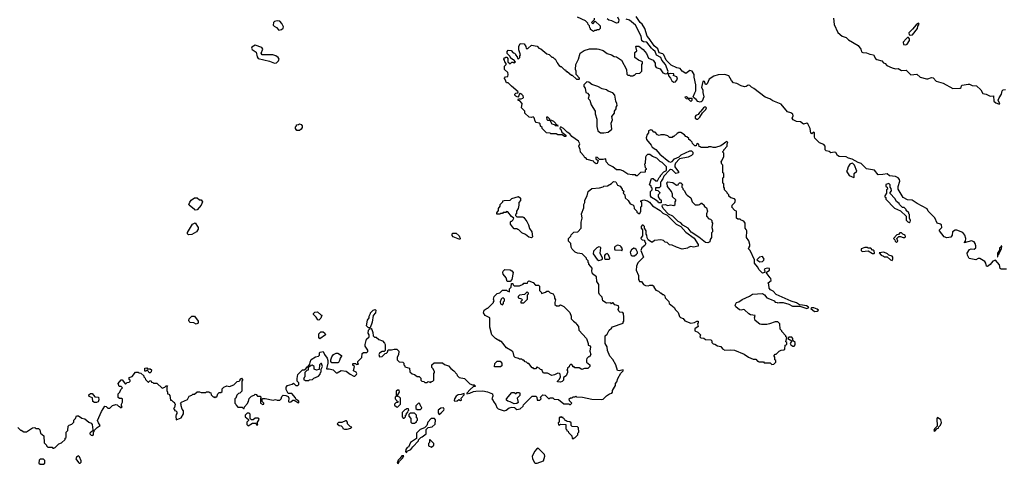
# Model space of a CAD drawing. Extents: x 1861455 to 2058065, y 200073 to 437907.
# Tile 330 of 574: x 1949016 to 1960560, y 323420 to 328628. Entities that reach past the tile are written whole.
import ezdxf

# ---------------------------------------------------------------- set-up
doc = ezdxf.new("R2010")
doc.units = 0

msp = doc.modelspace()

# ---------------------------------------------------------------- linework, layer by layer
at = {"layer": '0CON05XD'}
for points in [[(1952055, 328507), (1952085, 328514), (1952105, 328530), (1952108, 328545), (1952088, 328585), (1952065, 328613), (1952035, 328617), (1952004, 328606), (1951992, 328595), (1951988, 328565), (1952001, 328551), (1952025, 328538), (1952055, 328507)], [(1957816, 325606), (1957770, 325665), (1957807, 325695), (1957808, 325715), (1957783, 325717), (1957751, 325709), (1957743, 325695), (1957752, 325682), (1957750, 325665), (1957725, 325660), (1957687, 325697), (1957668, 325735), (1957630, 325775), (1957630, 325815), (1957580, 325925), (1957562, 325945), (1957563, 325957), (1957576, 325974), (1957576, 325995), (1957566, 326036), (1957538, 326078), (1957540, 326155), (1957535, 326170), (1957520, 326185), (1957520, 326245), (1957505, 326270), (1957475, 326280), (1957465, 326290), (1957435, 326290), (1957422, 326302), (1957420, 326385), (1957402, 326392), (1957360, 326435), (1957370, 326445), (1957370, 326455), (1957400, 326485), (1957410, 326515), (1957395, 326530), (1957352, 326542), (1957332, 326562), (1957330, 326575), (1957310, 326595), (1957310, 326605), (1957280, 326635), (1957280, 326655), (1957270, 326665), (1957270, 326705), (1957260, 326715), (1957260, 326775), (1957270, 326785), (1957270, 326825), (1957260, 326835), (1957260, 326925), (1957250, 326935), (1957240, 326965), (1957250, 326975), (1957270, 327025), (1957270, 327065), (1957260, 327075), (1957260, 327085), (1957270, 327095), (1957270, 327105), (1957310, 327145), (1957310, 327175), (1957318, 327188), (1957305, 327200), (1957235, 327150), (1957175, 327130), (1957145, 327130), (1957125, 327140), (1957095, 327140), (1957085, 327130), (1957005, 327130), (1956995, 327140), (1956982, 327142), (1956980, 327165), (1956965, 327180), (1956952, 327168), (1956948, 327152), (1956932, 327152), (1956905, 327180), (1956900, 327195), (1956880, 327215), (1956860, 327225), (1956860, 327235), (1956838, 327258), (1956825, 327260), (1956810, 327280), (1956767, 327307), (1956745, 327308), (1956723, 327297), (1956685, 327260), (1956675, 327260), (1956665, 327250), (1956635, 327250), (1956617, 327267), (1956575, 327278), (1956535, 327278), (1956515, 327272), (1956495, 327280), (1956465, 327310), (1956452, 327312), (1956430, 327335), (1956415, 327340), (1956390, 327325), (1956390, 327305), (1956372, 327285), (1956363, 327245), (1956366, 327225), (1956420, 327160), (1956430, 327135), (1956475, 327107), (1956521, 327055), (1956627, 326967), (1956645, 326961), (1956665, 326967), (1956695, 326998), (1956748, 327022), (1956770, 327045), (1956875, 327092), (1956892, 327092), (1956908, 327078), (1956910, 327055), (1956893, 327037), (1956855, 327018), (1956752, 326998), (1956704, 326946), (1956697, 326925), (1956698, 326905), (1956740, 326845), (1956740, 326835), (1956708, 326828), (1956665, 326868), (1956645, 326872), (1956633, 326867), (1956570, 326795), (1956557, 326763), (1956540, 326745), (1956540, 326735), (1956530, 326725), (1956530, 326675), (1956515, 326660), (1956472, 326658), (1956472, 326632), (1956498, 326628), (1956520, 326605), (1956518, 326592), (1956500, 326575), (1956500, 326555), (1956522, 326522), (1956538, 326518), (1956538, 326482), (1956505, 326482), (1956500, 326495), (1956469, 326519), (1956422, 326545), (1956412, 326565), (1956410, 326615), (1956430, 326635), (1956430, 326655), (1956420, 326665), (1956418, 326678), (1956400, 326695), (1956425, 326770), (1956445, 326770), (1956475, 326740), (1956495, 326740), (1956515, 326780), (1956530, 326795), (1956530, 326805), (1956570, 326845), (1956598, 326862), (1956600, 326905), (1956547, 326957), (1956525, 326967), (1956486, 327006), (1956436, 327026), (1956405, 327048), (1956375, 327050), (1956360, 327035), (1956353, 327017), (1956350, 326945), (1956340, 326935), (1956350, 326895), (1956360, 326885), (1956360, 326875), (1956350, 326865), (1956348, 326842), (1956295, 326840), (1956255, 326800), (1956245, 326800), (1956235, 326810), (1956195, 326810), (1956145, 326820), (1956087, 326857), (1956055, 326868), (1956015, 326870), (1955970, 326905), (1955925, 326928), (1955893, 326963), (1955887, 326997), (1955855, 326990), (1955812, 326992), (1955790, 327015), (1955772, 327018), (1955770, 326995), (1955788, 326988), (1955798, 326978), (1955788, 326945), (1955775, 326938), (1955750, 326955), (1955745, 326970), (1955670, 326990), (1955655, 327010), (1955642, 327012), (1955630, 327035), (1955592, 327075), (1955587, 327107), (1955570, 327145), (1955582, 327175), (1955567, 327205), (1955491, 327261), (1955465, 327292), (1955435, 327310), (1955390, 327355), (1955365, 327370), (1955352, 327368), (1955350, 327355), (1955360, 327345), (1955372, 327312), (1955420, 327275), (1955418, 327262), (1955405, 327260), (1955375, 327280), (1955325, 327280), (1955305, 327290), (1955245, 327290), (1955235, 327300), (1955193, 327303), (1955140, 327355), (1955140, 327365), (1955123, 327383), (1955118, 327408), (1955107, 327417), (1955070, 327425), (1955058, 327438), (1955048, 327478), (1955035, 327490), (1955015, 327482), (1954990, 327485), (1954940, 327535), (1954938, 327558), (1954900, 327595), (1954907, 327647), (1954878, 327678), (1954862, 327682), (1954860, 327695), (1954865, 327700), (1954895, 327700), (1954915, 327710), (1954922, 327718), (1954920, 327735), (1954905, 327752), (1954885, 327762), (1954872, 327758), (1954870, 327735), (1954858, 327722), (1954834, 327734), (1954822, 327745), (1954823, 327757), (1954833, 327767), (1954858, 327772), (1954860, 327785), (1954781, 327851), (1954745, 327890), (1954725, 327890), (1954708, 327928), (1954700, 327935), (1954700, 327945), (1954712, 327958), (1954738, 327962), (1954742, 327985), (1954738, 328008), (1954700, 328045), (1954700, 328085), (1954718, 328102), (1954720, 328115), (1954703, 328133), (1954700, 328155), (1954692, 328165), (1954695, 328180), (1954705, 328180), (1954715, 328190), (1954728, 328188), (1954740, 328175), (1954740, 328135), (1954765, 328110), (1954785, 328130), (1954805, 328130), (1954815, 328120), (1954830, 328135), (1954808, 328158), (1954792, 328162), (1954772, 328182), (1954768, 328198), (1954732, 328232), (1954730, 328255), (1954745, 328270), (1954778, 328268), (1954802, 328242), (1954818, 328238), (1954830, 328225), (1954830, 328215), (1954850, 328195), (1954852, 328172), (1954865, 328170), (1954880, 328185), (1954880, 328205), (1954888, 328215), (1954870, 328275), (1954870, 328315), (1954882, 328348), (1954930, 328345), (1954950, 328315), (1954955, 328290), (1954975, 328290), (1955015, 328330), (1955085, 328318), (1955103, 328293), (1955127, 328287), (1955195, 328230), (1955225, 328220), (1955255, 328190), (1955265, 328190), (1955285, 328170), (1955295, 328170), (1955312, 328132), (1955320, 328125), (1955320, 328115), (1955342, 328092), (1955355, 328080), (1955365, 328080), (1955405, 328040), (1955415, 328040), (1955425, 328020), (1955435, 328020), (1955485, 327980), (1955495, 327980), (1955545, 327930), (1955575, 327930), (1955580, 327935), (1955580, 327945), (1955540, 327985), (1955540, 328025), (1955532, 328045), (1955538, 328102), (1955568, 328165), (1955588, 328235), (1955635, 328268), (1955695, 328288), (1955785, 328288), (1955805, 328282), (1955855, 328267), (1955905, 328232), (1955955, 328217), (1955985, 328198), (1956012, 328192), (1956073, 328153), (1956130, 328045), (1956135, 327990), (1956145, 327980), (1956165, 327980), (1956175, 327970), (1956205, 327970), (1956215, 327980), (1956225, 327980), (1956245, 328000), (1956287, 328003), (1956310, 328025), (1956310, 328105), (1956320, 328115), (1956320, 328135), (1956273, 328153), (1956230, 328185), (1956230, 328245), (1956250, 328265), (1956240, 328315), (1956245, 328320), (1956275, 328318), (1956325, 328281), (1956365, 328231), (1956388, 328178), (1956442, 328155), (1956465, 328118), (1956468, 328088), (1956480, 328070), (1956525, 328053), (1956557, 328005), (1956586, 327994), (1956612, 327998), (1956618, 328022), (1956587, 328105), (1956545, 328155), (1956535, 328185), (1956483, 328213), (1956468, 328255), (1956445, 328276), (1956423, 328293), (1956370, 328365), (1956331, 328371), (1956311, 328381), (1956303, 328435), (1956236, 328565), (1956165, 328623), (1956128, 328635)], [(1955750, 328645), (1955750, 328625), (1955720, 328595), (1955735, 328580), (1955765, 328610), (1955820, 328555), (1955820, 328525), (1955805, 328510), (1955785, 328510), (1955775, 328500), (1955755, 328500), (1955745, 328492), (1955710, 328515), (1955710, 328525), (1955700, 328535), (1955698, 328558), (1955682, 328572), (1955678, 328588), (1955650, 328615), (1955555, 328657)], [(1956025, 328662), (1956040, 328625), (1956037, 328603), (1956028, 328592), (1956015, 328588), (1955957, 328617), (1955923, 328623), (1955905, 328640)], [(1959315, 326777), (1959285, 326792), (1959215, 326801), (1959185, 326823), (1959135, 326813), (1959082, 326812), (1959037, 326867), (1958945, 326882), (1958882, 326942), (1958845, 326954), (1958775, 326996), (1958735, 327005), (1958705, 327020), (1958625, 327024), (1958605, 327038), (1958583, 327073), (1958565, 327075), (1958527, 327067), (1958505, 327086), (1958473, 327093), (1958461, 327105), (1958458, 327145), (1958446, 327165), (1958394, 327184), (1958339, 327239), (1958333, 327255), (1958334, 327305), (1958325, 327310), (1958305, 327292), (1958290, 327300), (1958282, 327355), (1958258, 327408), (1958245, 327415), (1958205, 327406), (1958170, 327430), (1958125, 327437), (1958086, 327456), (1958074, 327475), (1958086, 327504), (1958080, 327520), (1958058, 327538), (1958020, 327550), (1957945, 327639), (1957848, 327678), (1957812, 327702), (1957755, 327722), (1957625, 327823), (1957595, 327837), (1957575, 327857), (1957558, 327862), (1957534, 327846), (1957515, 327843), (1957474, 327855), (1957425, 327882), (1957385, 327888), (1957360, 327915), (1957329, 327969), (1957285, 327986), (1957205, 327981), (1957155, 327968), (1957098, 327932), (1957075, 327878), (1957065, 327868), (1957055, 327870), (1957044, 327904), (1957035, 327909), (1957026, 327904), (1957008, 327835), (1957026, 327806), (1957024, 327775), (1957038, 327725), (1957016, 327674), (1957005, 327667), (1956993, 327663), (1956965, 327670), (1956947, 327695), (1956916, 327716), (1956912, 327725), (1956930, 327770), (1956944, 327795), (1956944, 327865), (1956924, 327955), (1956922, 327985), (1956902, 328025), (1956875, 328034), (1956825, 327998), (1956785, 328024), (1956758, 328058), (1956722, 328065), (1956653, 328095), (1956595, 328155), (1956568, 328218), (1956555, 328230), (1956515, 328242), (1956499, 328289), (1956455, 328322), (1956398, 328408), (1956371, 328435), (1956345, 328525), (1956315, 328575), (1956292, 328595), (1956245, 328666)], [(1958557, 328645), (1958565, 328572), (1958610, 328480), (1958661, 328435), (1958705, 328418), (1958735, 328392), (1958845, 328326), (1958878, 328285), (1958885, 328253), (1958900, 328245), (1958945, 328240), (1958985, 328224), (1959028, 328218), (1959049, 328175), (1959065, 328162), (1959125, 328147), (1959145, 328125), (1959165, 328114), (1959182, 328092), (1959245, 328065), (1959285, 328054), (1959315, 328057), (1959355, 328035), (1959409, 328039), (1959465, 327981), (1959535, 327992), (1959574, 327954), (1959646, 327936), (1959665, 327934), (1959705, 327950), (1959725, 327947), (1959760, 327910), (1959845, 327883), (1959955, 327821), (1960042, 327828), (1960054, 327835), (1960058, 327855), (1960065, 327862), (1960135, 327875), (1960153, 327873), (1960185, 327857), (1960235, 327852), (1960286, 327806), (1960310, 327765), (1960346, 327756), (1960395, 327731), (1960435, 327738), (1960439, 327675), (1960460, 327655), (1960492, 327642), (1960507, 327643), (1960490, 327685), (1960500, 327715), (1960527, 327755), (1960534, 327796), (1960545, 327808), (1960575, 327812)], [(1959465, 328447), (1959485, 328452), (1959541, 328525), (1959548, 328552), (1959562, 328575), (1959556, 328586), (1959525, 328569), (1959484, 328516), (1959442, 328475), (1959445, 328452), (1959465, 328447)], [(1952005, 328120), (1952025, 328122), (1952052, 328145), (1952060, 328165), (1952047, 328185), (1952019, 328205), (1951985, 328217), (1951858, 328215), (1951849, 328235), (1951867, 328285), (1951855, 328301), (1951775, 328329), (1951739, 328305), (1951734, 328295), (1951740, 328280), (1951788, 328248), (1951799, 328195), (1951813, 328173), (1951945, 328142), (1952005, 328120)], [(1959405, 328334), (1959420, 328340), (1959448, 328385), (1959447, 328405), (1959435, 328418), (1959425, 328418), (1959408, 328405), (1959373, 328365), (1959377, 328337), (1959405, 328334)], [(1956685, 327897), (1956705, 327902), (1956727, 327933), (1956719, 327959), (1956678, 327975), (1956686, 327984), (1956685, 327996), (1956641, 327999), (1956620, 327995), (1956626, 327965), (1956645, 327944), (1956662, 327912), (1956685, 327897)], [(1955865, 327302), (1955915, 327312), (1955960, 327345), (1955950, 327415), (1955968, 327455), (1955960, 327495), (1955988, 327535), (1955990, 327555), (1956010, 327585), (1956010, 327605), (1956020, 327625), (1956018, 327645), (1956004, 327674), (1955992, 327745), (1955972, 327772), (1955915, 327792), (1955895, 327808), (1955845, 327820), (1955796, 327846), (1955725, 327868), (1955687, 327897), (1955665, 327900), (1955630, 327865), (1955630, 327845), (1955647, 327827), (1955652, 327775), (1955675, 327768), (1955692, 327745), (1955680, 327705), (1955700, 327685), (1955715, 327630), (1955762, 327555), (1955762, 327525), (1955783, 327463), (1955783, 327377), (1955793, 327325), (1955825, 327302), (1955865, 327302)], [(1956885, 327670), (1956858, 327698), (1956833, 327703), (1956822, 327712), (1956820, 327725), (1956835, 327730), (1956855, 327710), (1956898, 327708), (1956897, 327683), (1956885, 327670)], [(1956955, 327462), (1956965, 327464), (1956989, 327485), (1957023, 327537), (1957060, 327575), (1957068, 327595), (1957060, 327605), (1957045, 327605), (1957035, 327597), (1957004, 327556), (1956985, 327543), (1956971, 327519), (1956945, 327508), (1956935, 327495), (1956936, 327475), (1956955, 327462)], [(1952295, 327330), (1952265, 327330), (1952250, 327355), (1952250, 327375), (1952260, 327385), (1952262, 327398), (1952285, 327400), (1952295, 327408), (1952315, 327400), (1952328, 327385), (1952327, 327365), (1952318, 327345), (1952295, 327330)], [(1955325, 327380), (1955328, 327388), (1955320, 327390), (1955280, 327435), (1955255, 327448), (1955230, 327450), (1955230, 327465), (1955210, 327485), (1955192, 327488), (1955195, 327460), (1955203, 327453), (1955230, 327450), (1955255, 327410), (1955285, 327400), (1955295, 327390), (1955320, 327390), (1955325, 327380)], [(1958795, 326780), (1958800, 326785), (1958800, 326825), (1958830, 326855), (1958805, 326925), (1958785, 326945), (1958775, 326948), (1958750, 326935), (1958731, 326905), (1958718, 326862), (1958710, 326855), (1958742, 326802), (1958795, 326780)], [(1953195, 324908), (1953225, 324882), (1953268, 324868), (1953295, 324840), (1953302, 324822), (1953300, 324755), (1953288, 324742), (1953265, 324740), (1953235, 324720), (1953228, 324705), (1953235, 324680), (1953267, 324683), (1953302, 324718), (1953315, 324720), (1953330, 324735), (1953335, 324760), (1953375, 324760), (1953405, 324770), (1953438, 324768), (1953460, 324745), (1953457, 324703), (1953440, 324675), (1953442, 324642), (1953465, 324620), (1953508, 324618), (1953520, 324605), (1953520, 324585), (1953530, 324575), (1953532, 324562), (1953588, 324548), (1953592, 324502), (1953618, 324478), (1953645, 324470), (1953675, 324450), (1953698, 324448), (1953718, 324428), (1953720, 324405), (1953732, 324392), (1953755, 324390), (1953765, 324380), (1953795, 324380), (1953805, 324390), (1953835, 324380), (1953845, 324390), (1953858, 324392), (1953870, 324405), (1953870, 324485), (1953880, 324495), (1953880, 324505), (1953865, 324540), (1953850, 324555), (1953850, 324585), (1953875, 324610), (1953975, 324608), (1953998, 324588), (1954045, 324572), (1954071, 324541), (1954106, 324516), (1954140, 324475), (1954145, 324460), (1954170, 324435), (1954230, 324425), (1954295, 324362), (1954325, 324350), (1954345, 324350), (1954358, 324338), (1954357, 324333), (1954335, 324330), (1954298, 324295), (1954260, 324255), (1954260, 324245), (1954295, 324253), (1954335, 324273), (1954365, 324277), (1954445, 324282), (1954499, 324269), (1954558, 324245), (1954562, 324218), (1954550, 324185), (1954568, 324168), (1954570, 324155), (1954600, 324115), (1954610, 324085), (1954625, 324070), (1954695, 324047), (1954720, 324055), (1954755, 324080), (1954785, 324088), (1954817, 324087), (1954827, 324077), (1954845, 324060), (1954885, 324070), (1954918, 324102), (1954922, 324118), (1955025, 324220), (1955068, 324218), (1955080, 324205), (1955082, 324172), (1955115, 324170), (1955130, 324185), (1955122, 324205), (1955132, 324218), (1955148, 324232), (1955175, 324230), (1955215, 324190), (1955225, 324190), (1955235, 324200), (1955265, 324200), (1955283, 324183), (1955335, 324180), (1955395, 324130), (1955455, 324130), (1955465, 324120), (1955475, 324120), (1955490, 324135), (1955462, 324162), (1955460, 324185), (1955472, 324198), (1955495, 324200), (1955505, 324210), (1955525, 324210), (1955535, 324218), (1955545, 324210), (1955615, 324208), (1955725, 324182), (1955835, 324178), (1955856, 324184), (1955895, 324223), (1955933, 324247), (1955960, 324255), (1955968, 324265), (1955968, 324285), (1956002, 324345), (1956002, 324365), (1956017, 324385), (1956027, 324425), (1956065, 324488), (1956090, 324515), (1956090, 324525), (1956045, 324513), (1956025, 324518), (1956006, 324585), (1955969, 324649), (1955935, 324688), (1955907, 324755), (1955903, 324795), (1955880, 324835), (1955882, 324925), (1955902, 324945), (1955927, 324993), (1955956, 325014), (1955965, 325030), (1956090, 325075), (1956090, 325085), (1956100, 325095), (1956100, 325145), (1956097, 325187), (1956087, 325197), (1956053, 325203), (1956040, 325215), (1956032, 325235), (1956040, 325255), (1956037, 325277), (1955995, 325290), (1955975, 325310), (1955965, 325310), (1955955, 325300), (1955945, 325310), (1955895, 325307), (1955854, 325334), (1955847, 325377), (1955815, 325410), (1955808, 325428), (1955808, 325525), (1955783, 325563), (1955777, 325617), (1955733, 325653), (1955723, 325683), (1955727, 325717), (1955690, 325765), (1955690, 325775), (1955680, 325785), (1955680, 325805), (1955660, 325825), (1955660, 325835), (1955610, 325885), (1955555, 325892), (1955527, 325907), (1955495, 325940), (1955482, 325965), (1955477, 326007), (1955450, 326035), (1955450, 326065), (1955478, 326092), (1955482, 326108), (1955512, 326138), (1955558, 326142), (1955600, 326185), (1955598, 326255), (1955610, 326305), (1955603, 326355), (1955632, 326425), (1955632, 326465), (1955642, 326488), (1955642, 326515), (1955668, 326565), (1955682, 326615), (1955725, 326650), (1955815, 326660), (1955855, 326670), (1955865, 326680), (1955907, 326683), (1955955, 326710), (1955978, 326732), (1956005, 326728), (1956025, 326690), (1956055, 326680), (1956080, 326645), (1956080, 326635), (1956098, 326618), (1956090, 326595), (1956110, 326575), (1956115, 326540), (1956149, 326509), (1956175, 326470), (1956205, 326460), (1956218, 326448), (1956220, 326415), (1956250, 326385), (1956250, 326375), (1956275, 326360), (1956285, 326360), (1956300, 326385), (1956300, 326435), (1956310, 326445), (1956310, 326485), (1956300, 326495), (1956300, 326505), (1956335, 326520), (1956376, 326506), (1956399, 326489), (1956435, 326448), (1956525, 326392), (1956555, 326362), (1956609, 326339), (1956714, 326234), (1956766, 326206), (1956825, 326141), (1956925, 326068), (1956970, 325995), (1956970, 325975), (1956915, 325962), (1956885, 325970), (1956855, 325960), (1956845, 325950), (1956785, 325942), (1956715, 325962), (1956665, 325988), (1956635, 325990), (1956607, 326017), (1956583, 326023), (1956565, 326040), (1956535, 326048), (1956458, 326042), (1956437, 326023), (1956423, 326023), (1956385, 326050), (1956373, 326073), (1956370, 326105), (1956360, 326115), (1956360, 326155), (1956340, 326185), (1956340, 326205), (1956325, 326220), (1956315, 326220), (1956302, 326205), (1956302, 326185), (1956320, 326165), (1956320, 326095), (1956302, 326078), (1956300, 326065), (1956315, 326050), (1956340, 326045), (1956340, 326035), (1956358, 326005), (1956346, 325984), (1956312, 325955), (1956300, 325925), (1956328, 325845), (1956265, 325780), (1956247, 325743), (1956244, 325694), (1956272, 325632), (1956270, 325585), (1956280, 325575), (1956282, 325562), (1956305, 325560), (1956328, 325528), (1956354, 325514), (1956385, 325512), (1956405, 325520), (1956437, 325517), (1956450, 325505), (1956450, 325495), (1956475, 325460), (1956505, 325450), (1956525, 325430), (1956535, 325430), (1956555, 325410), (1956565, 325410), (1956580, 325395), (1956582, 325372), (1956627, 325327), (1956630, 325305), (1956688, 325258), (1956705, 325230), (1956735, 325200), (1956753, 325153), (1956765, 325140), (1956795, 325128), (1956815, 325102), (1956885, 325072), (1956929, 325081), (1956955, 325098), (1956970, 325095), (1956970, 325075), (1956962, 325065), (1956970, 325035), (1956930, 325005), (1956930, 324985), (1956968, 324968), (1956998, 324938), (1956990, 324915), (1957002, 324902), (1957037, 324897), (1957055, 324880), (1957118, 324878), (1957130, 324865), (1957130, 324845), (1957145, 324830), (1957167, 324827), (1957198, 324808), (1957235, 324798), (1957255, 324772), (1957285, 324758), (1957355, 324762), (1957397, 324757), (1957512, 324712), (1957560, 324675), (1957615, 324650), (1957645, 324650), (1957665, 324630), (1957675, 324630), (1957685, 324620), (1957735, 324620), (1957745, 324610), (1957815, 324610), (1957835, 324590), (1957857, 324593), (1957880, 324615), (1957880, 324635), (1957870, 324645), (1957870, 324675), (1957860, 324685), (1957860, 324695), (1957875, 324710), (1957885, 324710), (1957920, 324745), (1957945, 324758), (1957975, 324760), (1957985, 324770), (1957990, 324815), (1958010, 324825), (1958010, 324845), (1958000, 324855), (1958010, 324905), (1958000, 324915), (1958000, 324925), (1957950, 324975), (1957950, 324985), (1957933, 325003), (1957928, 325065), (1957905, 325090), (1957875, 325088), (1957806, 325064), (1957775, 325057), (1957715, 325057), (1957695, 325063), (1957638, 325105), (1957630, 325135), (1957640, 325165), (1957585, 325172), (1957565, 325182), (1957515, 325228), (1957505, 325232), (1957475, 325226), (1957455, 325230), (1957411, 325265), (1957404, 325286), (1957422, 325315), (1957446, 325324), (1957485, 325352), (1957572, 325388), (1957608, 325412), (1957725, 325419), (1957748, 325405), (1957775, 325370), (1957825, 325352), (1957860, 325335), (1957875, 325320), (1957897, 325317), (1957905, 325310), (1957925, 325317), (1957966, 325316), (1958035, 325294), (1958075, 325273), (1958162, 325272), (1958245, 325244), (1958270, 325255), (1958262, 325265), (1958240, 325275), (1958196, 325286), (1958158, 325288), (1958125, 325313), (1958060, 325330), (1957885, 325409), (1957849, 325449), (1957820, 325465), (1957802, 325485), (1957800, 325525), (1957792, 325545), (1957827, 325573), (1957824, 325595), (1957816, 325606)], [(1957085, 326013), (1957055, 326017), (1956979, 326079), (1956890, 326140), (1956853, 326185), (1956790, 326220), (1956769, 326249), (1956735, 326266), (1956675, 326326), (1956621, 326351), (1956560, 326415), (1956548, 326445), (1956552, 326458), (1956585, 326462), (1956615, 326453), (1956645, 326458), (1956685, 326450), (1956700, 326465), (1956700, 326495), (1956710, 326505), (1956708, 326518), (1956670, 326555), (1956670, 326585), (1956657, 326617), (1956610, 326675), (1956608, 326708), (1956600, 326715), (1956615, 326730), (1956675, 326720), (1956715, 326690), (1956738, 326692), (1956740, 326705), (1956752, 326718), (1956768, 326718), (1956790, 326695), (1956780, 326685), (1956780, 326665), (1956790, 326655), (1956790, 326645), (1956810, 326625), (1956825, 326590), (1956841, 326571), (1956885, 326540), (1956900, 326495), (1956922, 326472), (1956935, 326460), (1956975, 326460), (1956987, 326463), (1957005, 326480), (1957015, 326480), (1957040, 326455), (1957040, 326445), (1957070, 326425), (1957080, 326385), (1957067, 326353), (1957068, 326325), (1957094, 326294), (1957115, 326290), (1957130, 326275), (1957130, 326255), (1957140, 326245), (1957132, 326195), (1957140, 326165), (1957138, 326145), (1957128, 326132), (1957128, 326075), (1957112, 326055), (1957108, 326025), (1957085, 326013)], [(1959445, 326254), (1959458, 326262), (1959461, 326275), (1959447, 326305), (1959450, 326345), (1959440, 326355), (1959440, 326365), (1959410, 326395), (1959410, 326405), (1959398, 326418), (1959385, 326430), (1959365, 326430), (1959330, 326465), (1959326, 326476), (1959297, 326497), (1959278, 326535), (1959222, 326592), (1959220, 326605), (1959238, 326625), (1959232, 326652), (1959220, 326665), (1959220, 326695), (1959205, 326708), (1959172, 326698), (1959170, 326675), (1959188, 326668), (1959190, 326645), (1959180, 326635), (1959180, 326595), (1959160, 326565), (1959160, 326555), (1959170, 326545), (1959170, 326525), (1959272, 326422), (1959345, 326390), (1959408, 326328), (1959409, 326279), (1959429, 326259), (1959445, 326254)], [(1960587, 325707), (1960525, 325707), (1960512, 325712), (1960502, 325755), (1960455, 325813), (1960425, 325798), (1960395, 325762), (1960365, 325738), (1960353, 325743), (1960344, 325775), (1960332, 325795), (1960275, 325829), (1960255, 325830), (1960225, 325816), (1960149, 325829), (1960128, 325868), (1960126, 325894), (1960153, 325937), (1960170, 325945), (1960205, 325940), (1960225, 325955), (1960228, 325978), (1960218, 326005), (1960205, 326026), (1960175, 326039), (1960090, 326015), (1960107, 326033), (1960108, 326065), (1960096, 326105), (1960075, 326134), (1960002, 326162), (1959985, 326163), (1959951, 326145), (1959949, 326105), (1959935, 326081), (1959886, 326074), (1959855, 326084), (1959800, 326155), (1959800, 326165), (1959826, 326194), (1959822, 326225), (1959813, 326233), (1959773, 326243), (1959746, 326306), (1959668, 326385), (1959654, 326414), (1959538, 326475), (1959481, 326515), (1959425, 326518), (1959376, 326545), (1959314, 326644), (1959315, 326675), (1959335, 326735), (1959332, 326755), (1959315, 326777)], [(1951075, 326398), (1951065, 326403), (1951004, 326454), (1951000, 326465), (1951009, 326491), (1951027, 326513), (1951065, 326540), (1951095, 326540), (1951125, 326520), (1951145, 326520), (1951158, 326495), (1951142, 326455), (1951095, 326402), (1951075, 326398)], [(1955015, 326072), (1954985, 326080), (1954945, 326112), (1954905, 326130), (1954868, 326168), (1954855, 326170), (1954845, 326180), (1954815, 326180), (1954792, 326202), (1954770, 326235), (1954770, 326255), (1954775, 326270), (1954785, 326270), (1954799, 326281), (1954810, 326305), (1954782, 326322), (1954738, 326378), (1954725, 326380), (1954715, 326370), (1954685, 326370), (1954675, 326360), (1954655, 326360), (1954645, 326350), (1954612, 326352), (1954610, 326365), (1954630, 326395), (1954630, 326415), (1954650, 326445), (1954650, 326465), (1954680, 326495), (1954680, 326505), (1954695, 326512), (1954767, 326513), (1954788, 326532), (1954865, 326558), (1954888, 326538), (1954889, 326511), (1954870, 326485), (1954870, 326455), (1954860, 326415), (1954840, 326385), (1954840, 326355), (1954830, 326345), (1954830, 326335), (1954845, 326320), (1954915, 326318), (1954925, 326312), (1954962, 326265), (1954982, 326225), (1954993, 326183), (1955020, 326145), (1955030, 326085), (1955015, 326072)], [(1950995, 326108), (1950985, 326120), (1950983, 326135), (1951043, 326235), (1951075, 326248), (1951108, 326195), (1951107, 326173), (1951090, 326145), (1951035, 326113), (1950995, 326108)], [(1959295, 326020), (1959310, 326035), (1959300, 326065), (1959322, 326088), (1959345, 326090), (1959375, 326076), (1959393, 326077), (1959402, 326085), (1959396, 326106), (1959370, 326115), (1959355, 326130), (1959335, 326130), (1959318, 326112), (1959302, 326108), (1959260, 326065), (1959278, 326048), (1959282, 326032), (1959295, 326020)], [(1954175, 326052), (1954100, 326085), (1954085, 326100), (1954085, 326120), (1954095, 326128), (1954135, 326128), (1954168, 326095), (1954182, 326065), (1954175, 326052)], [(1955805, 325809), (1955835, 325814), (1955850, 325825), (1955851, 325835), (1955820, 325895), (1955828, 325955), (1955820, 325965), (1955805, 325967), (1955784, 325956), (1955742, 325918), (1955738, 325885), (1955788, 325818), (1955805, 325809)], [(1956075, 325922), (1956082, 325945), (1956069, 325969), (1956055, 325978), (1956024, 325986), (1955997, 325973), (1955988, 325962), (1955988, 325945), (1955995, 325932), (1956068, 325928), (1956075, 325922)], [(1956225, 325862), (1956249, 325881), (1956260, 325895), (1956260, 325905), (1956242, 325935), (1956228, 325948), (1956215, 325950), (1956188, 325932), (1956173, 325905), (1956183, 325875), (1956194, 325864), (1956225, 325862)], [(1959035, 325890), (1959040, 325895), (1959035, 325920), (1959025, 325930), (1959015, 325930), (1958995, 325950), (1958965, 325950), (1958955, 325960), (1958925, 325960), (1958880, 325945), (1958880, 325925), (1958893, 325913), (1958965, 325920), (1959015, 325890), (1959035, 325890)], [(1959245, 325808), (1959253, 325825), (1959252, 325845), (1959245, 325858), (1959205, 325870), (1959190, 325885), (1959147, 325907), (1959092, 325898), (1959115, 325870), (1959145, 325860), (1959155, 325850), (1959185, 325850), (1959224, 325814), (1959245, 325808)], [(1960485, 325850), (1960490, 325875), (1960500, 325885), (1960500, 325895), (1960527, 325943), (1960530, 325975), (1960525, 325980), (1960518, 325962), (1960505, 325950), (1960502, 325928), (1960482, 325895), (1960480, 325850), (1960485, 325850)], [(1955925, 325822), (1955934, 325826), (1955936, 325835), (1955921, 325875), (1955905, 325888), (1955881, 325879), (1955872, 325865), (1955872, 325832), (1955884, 325824), (1955925, 325822)], [(1957695, 325791), (1957725, 325794), (1957739, 325811), (1957743, 325825), (1957725, 325853), (1957688, 325845), (1957660, 325815), (1957695, 325791)], [(1954765, 325560), (1954732, 325562), (1954718, 325605), (1954686, 325646), (1954681, 325665), (1954686, 325684), (1954705, 325703), (1954765, 325698), (1954785, 325688), (1954802, 325665), (1954787, 325583), (1954765, 325560)], [(1955355, 324382), (1955320, 324385), (1955320, 324395), (1955343, 324417), (1955358, 324445), (1955352, 324475), (1955344, 324484), (1955325, 324487), (1955285, 324467), (1955255, 324462), (1955206, 324486), (1955158, 324488), (1955140, 324515), (1955140, 324525), (1955122, 324532), (1955108, 324548), (1955095, 324550), (1955085, 324560), (1955065, 324540), (1955045, 324540), (1955035, 324550), (1955025, 324550), (1954985, 324600), (1954975, 324600), (1954958, 324618), (1954942, 324622), (1954925, 324640), (1954915, 324640), (1954905, 324650), (1954875, 324650), (1954865, 324660), (1954825, 324670), (1954813, 324683), (1954802, 324732), (1954790, 324745), (1954724, 324784), (1954665, 324860), (1954655, 324860), (1954645, 324870), (1954635, 324870), (1954595, 324892), (1954552, 324935), (1954528, 325025), (1954530, 325135), (1954474, 325164), (1954454, 325195), (1954462, 325225), (1954495, 325250), (1954505, 325250), (1954570, 325315), (1954570, 325325), (1954580, 325335), (1954572, 325355), (1954580, 325385), (1954615, 325420), (1954645, 325430), (1954675, 325460), (1954725, 325460), (1954732, 325452), (1954758, 325442), (1954760, 325475), (1954780, 325495), (1954782, 325538), (1954798, 325538), (1954802, 325522), (1954815, 325510), (1954875, 325512), (1954918, 325532), (1954925, 325540), (1954968, 325542), (1954972, 325558), (1954985, 325570), (1955035, 325550), (1955065, 325520), (1955098, 325518), (1955110, 325505), (1955110, 325455), (1955130, 325435), (1955132, 325422), (1955182, 325438), (1955195, 325450), (1955215, 325450), (1955235, 325430), (1955270, 325415), (1955286, 325386), (1955288, 325365), (1955298, 325345), (1955289, 325315), (1955292, 325292), (1955308, 325278), (1955338, 325278), (1955355, 325288), (1955395, 325268), (1955465, 325200), (1955482, 325155), (1955483, 325123), (1955510, 325095), (1955540, 325075), (1955545, 325060), (1955568, 325035), (1955573, 324993), (1955662, 324892), (1955680, 324835), (1955680, 324815), (1955695, 324810), (1955707, 324797), (1955700, 324745), (1955712, 324705), (1955695, 324680), (1955685, 324680), (1955665, 324660), (1955660, 324645), (1955660, 324615), (1955700, 324585), (1955700, 324565), (1955678, 324542), (1955638, 324542), (1955605, 324532), (1955575, 324550), (1955525, 324550), (1955515, 324560), (1955502, 324562), (1955500, 324575), (1955488, 324588), (1955475, 324590), (1955462, 324578), (1955458, 324562), (1955440, 324545), (1955440, 324535), (1955430, 324525), (1955440, 324515), (1955440, 324495), (1955422, 324455), (1955393, 324437), (1955390, 324405), (1955375, 324390), (1955355, 324382)], [(1954925, 325310), (1954970, 325355), (1954970, 325405), (1954980, 325415), (1954980, 325425), (1954965, 325440), (1954935, 325410), (1954875, 325400), (1954860, 325385), (1954862, 325372), (1954898, 325358), (1954910, 325345), (1954892, 325328), (1954892, 325312), (1954925, 325310)], [(1954675, 325290), (1954688, 325302), (1954690, 325325), (1954700, 325335), (1954700, 325355), (1954685, 325370), (1954672, 325368), (1954660, 325355), (1954650, 325325), (1954655, 325300), (1954675, 325290)], [(1952525, 325110), (1952512, 325112), (1952492, 325145), (1952460, 325175), (1952460, 325185), (1952475, 325202), (1952507, 325207), (1952545, 325170), (1952558, 325168), (1952545, 325130), (1952525, 325110)], [(1953125, 325020), (1953105, 325020), (1953083, 325043), (1953093, 325107), (1953112, 325135), (1953113, 325157), (1953130, 325185), (1953130, 325195), (1953160, 325225), (1953182, 325232), (1953190, 325225), (1953188, 325195), (1953160, 325165), (1953148, 325085), (1953125, 325020)], [(1958335, 325211), (1958365, 325214), (1958380, 325225), (1958367, 325237), (1958325, 325253), (1958298, 325252), (1958290, 325245), (1958335, 325211)], [(1951085, 325060), (1951057, 325077), (1951013, 325083), (1951003, 325093), (1950998, 325105), (1951002, 325125), (1951035, 325154), (1951065, 325154), (1951110, 325095), (1951110, 325075), (1951085, 325060)], [(1948995, 323850), (1949025, 323820), (1949035, 323820), (1949065, 323800), (1949095, 323800), (1949165, 323848), (1949195, 323850), (1949205, 323840), (1949235, 323840), (1949252, 323822), (1949260, 323785), (1949300, 323755), (1949303, 323673), (1949330, 323645), (1949330, 323635), (1949345, 323620), (1949395, 323620), (1949405, 323610), (1949415, 323610), (1949430, 323615), (1949475, 323660), (1949505, 323670), (1949548, 323712), (1949550, 323725), (1949560, 323735), (1949560, 323795), (1949580, 323815), (1949583, 323867), (1949595, 323880), (1949628, 323892), (1949650, 323915), (1949650, 323935), (1949670, 323955), (1949682, 323988), (1949705, 323988), (1949745, 323962), (1949781, 323951), (1949825, 323912), (1949855, 323900), (1949866, 323886), (1949872, 323825), (1949880, 323815), (1949850, 323795), (1949840, 323785), (1949840, 323775), (1949855, 323760), (1949872, 323758), (1949882, 323768), (1949880, 323795), (1949890, 323805), (1949890, 323815), (1949925, 323852), (1949960, 323875), (1949938, 323905), (1949928, 323932), (1949975, 324040), (1950015, 324100), (1950028, 324098), (1950048, 324078), (1950072, 324078), (1950105, 324110), (1950145, 324120), (1950157, 324117), (1950175, 324100), (1950188, 324098), (1950205, 324080), (1950218, 324092), (1950210, 324105), (1950210, 324125), (1950222, 324148), (1950220, 324185), (1950215, 324190), (1950185, 324190), (1950172, 324202), (1950170, 324245), (1950190, 324265), (1950202, 324298), (1950220, 324315), (1950205, 324330), (1950182, 324332), (1950170, 324365), (1950205, 324410), (1950218, 324408), (1950255, 324360), (1950275, 324380), (1950298, 324382), (1950310, 324395), (1950310, 324405), (1950300, 324415), (1950300, 324435), (1950335, 324450), (1950375, 324500), (1950405, 324500), (1950415, 324490), (1950438, 324488), (1950470, 324455), (1950470, 324445), (1950488, 324428), (1950492, 324412), (1950522, 324382), (1950528, 324382), (1950542, 324398), (1950555, 324400), (1950562, 324382), (1950575, 324380), (1950585, 324370), (1950625, 324370), (1950685, 324310), (1950718, 324322), (1950735, 324340), (1950748, 324338), (1950740, 324325), (1950740, 324285), (1950750, 324265), (1950750, 324245), (1950765, 324240), (1950777, 324227), (1950785, 324170), (1950795, 324170), (1950815, 324150), (1950825, 324150), (1950840, 324125), (1950830, 324085), (1950820, 324075), (1950830, 324065), (1950832, 324052), (1950848, 324048), (1950860, 324035), (1950860, 324015), (1950850, 324005), (1950848, 323985), (1950852, 323942), (1950910, 323965), (1950937, 324013), (1950938, 324045), (1950922, 324065), (1950910, 324105), (1950910, 324125), (1950900, 324135), (1950912, 324148), (1950985, 324180), (1951002, 324218), (1951035, 324230), (1951045, 324240), (1951065, 324240), (1951095, 324270), (1951125, 324270), (1951145, 324260), (1951195, 324260), (1951205, 324270), (1951235, 324270), (1951245, 324260), (1951258, 324258), (1951260, 324235), (1951285, 324210), (1951295, 324210), (1951305, 324200), (1951315, 324210), (1951328, 324212), (1951340, 324245), (1951355, 324260), (1951375, 324260), (1951388, 324272), (1951390, 324305), (1951410, 324325), (1951445, 324338), (1951475, 324332), (1951528, 324352), (1951565, 324390), (1951588, 324392), (1951600, 324405), (1951602, 324418), (1951615, 324430), (1951630, 324415), (1951630, 324405), (1951620, 324395), (1951620, 324275), (1951598, 324252), (1951582, 324248), (1951562, 324228), (1951550, 324195), (1951540, 324185), (1951540, 324135), (1951550, 324125), (1951552, 324112), (1951575, 324090), (1951625, 324090), (1951642, 324072), (1951648, 324072), (1951650, 324095), (1951688, 324132), (1951690, 324145), (1951700, 324155), (1951705, 324190), (1951732, 324218), (1951765, 324230), (1951775, 324240), (1951788, 324238), (1951805, 324220), (1951835, 324220), (1951848, 324208), (1951840, 324195), (1951840, 324135), (1951865, 324122), (1951880, 324125), (1951880, 324135), (1951860, 324155), (1951860, 324185), (1951865, 324190), (1951895, 324192), (1951987, 324173), (1952015, 324178), (1952035, 324170), (1952065, 324170), (1952080, 324185), (1952088, 324215), (1952105, 324228), (1952137, 324227), (1952163, 324213), (1952170, 324195), (1952168, 324155), (1952175, 324148), (1952195, 324152), (1952218, 324172), (1952235, 324172), (1952285, 324140), (1952290, 324145), (1952288, 324158), (1952252, 324182), (1952248, 324198), (1952205, 324250), (1952165, 324250), (1952142, 324295), (1952140, 324325), (1952155, 324342), (1952212, 324358), (1952225, 324370), (1952252, 324342), (1952278, 324342), (1952290, 324355), (1952290, 324375), (1952270, 324395), (1952270, 324425), (1952278, 324472), (1952295, 324492), (1952333, 324527), (1952352, 324528), (1952370, 324540), (1952385, 324560), (1952400, 324560), (1952398, 324522), (1952382, 324518), (1952360, 324495), (1952360, 324445), (1952352, 324438), (1952342, 324412), (1952355, 324410), (1952365, 324400), (1952405, 324400), (1952415, 324410), (1952447, 324413), (1952465, 324430), (1952518, 324452), (1952540, 324475), (1952543, 324497), (1952550, 324505), (1952550, 324535), (1952568, 324565), (1952555, 324600), (1952545, 324600), (1952532, 324585), (1952528, 324532), (1952495, 324522), (1952470, 324535), (1952470, 324565), (1952445, 324580), (1952432, 324578), (1952415, 324560), (1952400, 324560), (1952400, 324565), (1952418, 324592), (1952420, 324615), (1952434, 324646), (1952485, 324678), (1952520, 324685), (1952532, 324698), (1952532, 324725), (1952540, 324735), (1952575, 324740), (1952590, 324705), (1952620, 324665), (1952630, 324635), (1952630, 324605), (1952615, 324540), (1952645, 324540), (1952690, 324525), (1952725, 324492), (1952737, 324493), (1952785, 324520), (1952845, 324510), (1952890, 324475), (1952933, 324453), (1952947, 324453), (1952965, 324470), (1952968, 324485), (1952959, 324499), (1952930, 324515), (1952940, 324565), (1952922, 324582), (1952920, 324595), (1952925, 324600), (1952955, 324600), (1952965, 324590), (1952988, 324592), (1952980, 324605), (1952980, 324625), (1953028, 324672), (1953032, 324718), (1953045, 324730), (1953085, 324730), (1953097, 324743), (1953097, 324757), (1953068, 324805), (1953068, 324825), (1953083, 324885), (1953112, 324915), (1953112, 324935), (1953103, 324957), (1953105, 324990), (1953122, 325008), (1953135, 325010), (1953145, 325000), (1953158, 324965), (1953160, 324925), (1953175, 324910), (1953195, 324908)], [(1952535, 324890), (1952522, 324905), (1952523, 324947), (1952545, 324970), (1952575, 324970), (1952592, 324955), (1952600, 324935), (1952535, 324890)], [(1958095, 324802), (1958110, 324820), (1958108, 324848), (1958082, 324872), (1958080, 324895), (1958068, 324908), (1958032, 324908), (1958022, 324892), (1958070, 324865), (1958050, 324835), (1958059, 324819), (1958082, 324802), (1958095, 324802)], [(1952745, 324608), (1952675, 324610), (1952663, 324623), (1952662, 324645), (1952675, 324680), (1952695, 324708), (1952725, 324720), (1952745, 324720), (1952790, 324695), (1952790, 324685), (1952772, 324665), (1952766, 324634), (1952755, 324612), (1952745, 324608)], [(1954655, 324560), (1954582, 324562), (1954585, 324600), (1954615, 324630), (1954648, 324628), (1954670, 324605), (1954670, 324575), (1954655, 324560)], [(1950545, 324490), (1950532, 324492), (1950528, 324508), (1950515, 324520), (1950505, 324520), (1950495, 324510), (1950482, 324512), (1950482, 324548), (1950505, 324550), (1950515, 324540), (1950545, 324540), (1950560, 324525), (1950557, 324503), (1950545, 324490)], [(1953445, 324090), (1953480, 324125), (1953480, 324195), (1953468, 324208), (1953450, 324215), (1953450, 324235), (1953470, 324265), (1953465, 324290), (1953445, 324290), (1953430, 324275), (1953430, 324215), (1953420, 324205), (1953420, 324185), (1953430, 324175), (1953432, 324162), (1953448, 324158), (1953450, 324145), (1953425, 324140), (1953410, 324125), (1953412, 324112), (1953432, 324092), (1953445, 324090)], [(1949915, 324142), (1949894, 324144), (1949874, 324154), (1949868, 324198), (1949830, 324215), (1949828, 324232), (1949845, 324250), (1949865, 324250), (1949895, 324210), (1949938, 324208), (1949942, 324175), (1949937, 324153), (1949915, 324142)], [(1954118, 324158), (1954145, 324162), (1954165, 324178), (1954185, 324168), (1954195, 324170), (1954192, 324195), (1954228, 324235), (1954228, 324248), (1954193, 324237), (1954155, 324233), (1954135, 324218), (1954112, 324185), (1954108, 324168), (1954118, 324158)], [(1954815, 324128), (1954765, 324152), (1954738, 324158), (1954723, 324173), (1954722, 324188), (1954785, 324260), (1954815, 324260), (1954825, 324250), (1954835, 324250), (1954845, 324260), (1954875, 324260), (1954880, 324255), (1954880, 324225), (1954850, 324195), (1954860, 324145), (1954845, 324132), (1954815, 324128)], [(1953525, 323960), (1953540, 323975), (1953540, 323995), (1953550, 324005), (1953552, 324018), (1953568, 324032), (1953570, 324045), (1953580, 324055), (1953575, 324070), (1953555, 324070), (1953545, 324060), (1953532, 324058), (1953500, 324025), (1953500, 323975), (1953512, 323962), (1953525, 323960)], [(1953715, 324060), (1953728, 324072), (1953730, 324085), (1953718, 324098), (1953708, 324128), (1953695, 324140), (1953660, 324105), (1953660, 324075), (1953675, 324060), (1953715, 324060)], [(1953935, 324002), (1953959, 324021), (1953988, 324055), (1953992, 324065), (1953985, 324080), (1953955, 324078), (1953924, 324056), (1953922, 324022), (1953935, 324002)], [(1951695, 323870), (1951745, 323900), (1951785, 323900), (1951792, 323882), (1951808, 323882), (1951800, 323905), (1951822, 323945), (1951820, 323955), (1951812, 323962), (1951778, 323962), (1951755, 323940), (1951735, 323940), (1951720, 323955), (1951718, 324008), (1951705, 324020), (1951682, 324018), (1951660, 323995), (1951660, 323975), (1951700, 323945), (1951698, 323932), (1951680, 323915), (1951680, 323885), (1951695, 323870)], [(1953555, 323560), (1953560, 323575), (1953600, 323595), (1953615, 323610), (1953624, 323626), (1953690, 323695), (1953692, 323708), (1953720, 323735), (1953735, 323740), (1953780, 323775), (1953783, 323827), (1953805, 323850), (1953852, 323858), (1953888, 323892), (1953892, 323942), (1953880, 323955), (1953840, 323955), (1953802, 323915), (1953790, 323875), (1953778, 323862), (1953762, 323848), (1953712, 323828), (1953670, 323785), (1953668, 323722), (1953598, 323675), (1953575, 323620), (1953560, 323615), (1953542, 323595), (1953540, 323565), (1953555, 323560)], [(1953645, 323900), (1953655, 323910), (1953668, 323912), (1953670, 323925), (1953680, 323935), (1953680, 323955), (1953670, 323965), (1953670, 323995), (1953645, 324020), (1953595, 324020), (1953580, 324005), (1953580, 323985), (1953600, 323955), (1953600, 323915), (1953615, 323900), (1953645, 323900)], [(1955505, 323720), (1955515, 323730), (1955525, 323730), (1955560, 323765), (1955560, 323785), (1955570, 323795), (1955568, 323848), (1955555, 323860), (1955492, 323862), (1955480, 323875), (1955480, 323905), (1955468, 323918), (1955435, 323920), (1955425, 323930), (1955412, 323932), (1955408, 323948), (1955392, 323952), (1955388, 323968), (1955375, 323970), (1955365, 323980), (1955355, 323970), (1955342, 323968), (1955340, 323915), (1955330, 323905), (1955332, 323882), (1955345, 323880), (1955355, 323890), (1955418, 323888), (1955420, 323835), (1955430, 323825), (1955432, 323812), (1955448, 323808), (1955452, 323792), (1955490, 323755), (1955492, 323722), (1955505, 323720)], [(1959745, 323810), (1959772, 323838), (1959790, 323845), (1959792, 323858), (1959812, 323878), (1959822, 323908), (1959815, 323940), (1959775, 323970), (1959768, 323955), (1959772, 323868), (1959740, 323835), (1959732, 323815), (1959745, 323810)], [(1952855, 323832), (1952897, 323843), (1952910, 323855), (1952895, 323860), (1952860, 323895), (1952860, 323915), (1952848, 323928), (1952835, 323930), (1952792, 323908), (1952755, 323910), (1952740, 323895), (1952763, 323873), (1952785, 323870), (1952800, 323855), (1952805, 323840), (1952825, 323832), (1952855, 323832)], [(1953845, 323620), (1953870, 323645), (1953870, 323665), (1953825, 323710), (1953820, 323705), (1953820, 323675), (1953810, 323665), (1953810, 323635), (1953845, 323620)], [(1955065, 323433), (1955085, 323434), (1955158, 323462), (1955173, 323515), (1955170, 323535), (1955095, 323608), (1955075, 323597), (1955056, 323574), (1955024, 323514), (1955030, 323485), (1955052, 323442), (1955065, 323433)], [(1949295, 323420), (1949310, 323435), (1949310, 323465), (1949295, 323480), (1949255, 323480), (1949243, 323467), (1949242, 323432), (1949255, 323420), (1949295, 323420)], [(1949725, 323433), (1949736, 323444), (1949735, 323460), (1949718, 323508), (1949705, 323518), (1949682, 323505), (1949673, 323485), (1949705, 323442), (1949715, 323433), (1949725, 323433)], [(1953455, 323430), (1953470, 323455), (1953505, 323490), (1953518, 323518), (1953495, 323520), (1953478, 323492), (1953455, 323470), (1953440, 323435), (1953455, 323430)]]:
    msp.add_lwpolyline(points, dxfattribs=at)

doc.saveas('drawing.dxf')
